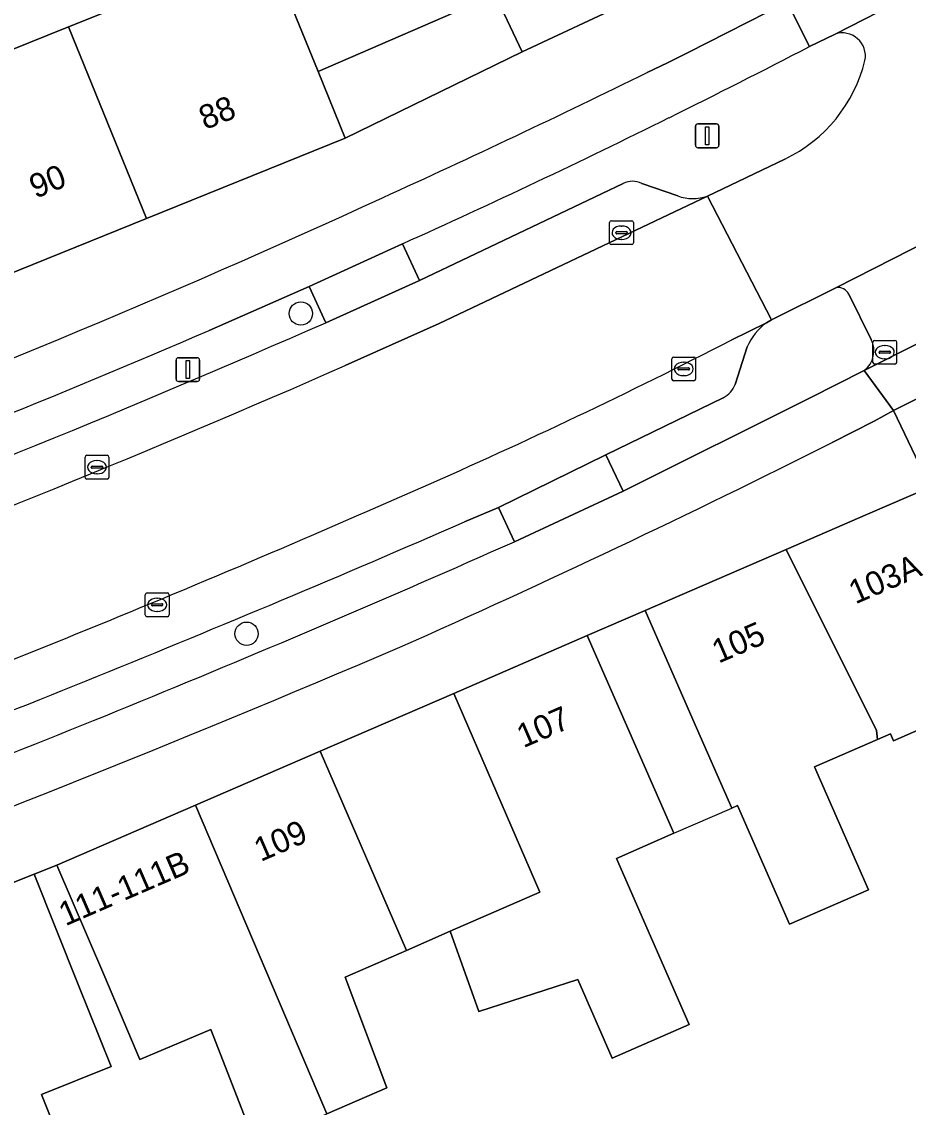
# Model space of a CAD drawing. Extents: x 158086 to 159499, y 382904 to 383981.
# Drawn here: x 158823.32 to 158860.57, y 383148.76 to 383194.39 of the extents above; entities that cross this region are included whole.
import ezdxf

# ---------------------------------------------------------------- set-up
doc = ezdxf.new("R2010")
doc.units = 0
for name, color, linetype in [('IMGEO_Berm_open', 7, 'Continuous'), ('IMGEO_Boom', 7, 'Continuous'), ('IMGEO_Erf', 7, 'Continuous'), ('IMGEO_Fietspad_gesloten', 7, 'Continuous'), ('IMGEO_Fietspad_open', 7, 'Continuous'), ('IMGEO_Kolk', 7, 'Continuous'), ('IMGEO_Lichtmast', 7, 'Continuous'), ('IMGEO_Muur', 7, 'Continuous'), ('IMGEO_Pand', 7, 'Continuous'), ('IMGEO_Pand_nummerreeks', 7, 'Continuous'), ('IMGEO_Pand_overbouw', 7, 'Continuous'), ('IMGEO_Parkeervlak_open', 7, 'Continuous'), ('IMGEO_Rijbaan_lokaal_gesloten', 7, 'Continuous'), ('IMGEO_Rijbaan_lokaal_open', 7, 'Continuous'), ('IMGEO_Voetpad_open', 7, 'Continuous')]:
    doc.layers.add(name, color=color, linetype=linetype)

msp = doc.modelspace()

# ---------------------------------------------------------------- linework, layer by layer
at = {"layer": 'IMGEO_Berm_open'}
for points in [[(158857.499, 383193.865), (158856.421, 383193.345)], [(158852.132, 383187.055), (158855.391, 383188.614)], [(158839.326, 383185.052), (158840.034, 383183.506), (158848.6, 383187.585)], [(158849.376, 383187.584), (158850.885, 383187.063)], [(158836.094, 383181.736), (158835.404, 383183.261), (158831.196, 383181.409)], [(158857.535, 383183.208), (158854.827, 383181.857), (158854.611, 383181.733)], [(158859.017, 383181.036), (158858.078, 383182.929)], [(158853.806, 383180.716), (158853.301, 383179.136)], [(158852.801, 383178.582), (158847.872, 383176.182), (158848.592, 383174.652), (158856.446, 383178.582), (158858.726, 383179.723)], [(158844.027, 383172.532), (158843.354, 383173.967), (158841.925, 383173.366)]]:
    msp.add_lwpolyline(points, dxfattribs=at)
for centre, radius, start, end in [((158857.805, 383192.946), 0.969, 348.7617, 108.4031), ((158697.81, 383498.444), 343.865, 296.36724, 297.46848), ((158852.685, 383194.249), 6.251, 295.6543, 346.1944), ((158698.069, 383498.04), 343.387, 294.29044, 296.35837), ((158848.987, 383186.826), 0.852, 62.8286, 117.0237), ((158851.52, 383188.876), 1.921, 250.6931, 288.5718), ((158857.625, 383182.714), 0.502, 25.3352, 100.2755), ((158636.98, 383635.164), 495.221, 290.65054, 293.70774), ((158680.752, 383529.5), 379.211, 290.2208, 293.37386), ((158856.079, 383179.744), 2.472, 126.4268, 156.8469), ((158858.057, 383180.56), 1.072, 308.6491, 26.358), ((158852.263, 383179.57), 1.125, 298.5567, 337.309), ((158589.725, 383751.197), 630.471, 290.539505, 293.579302), ((158605.706, 383708.872), 586.905, 290.623264, 293.957785)]:
    msp.add_arc(centre, radius, start, end, dxfattribs=at)
at = {"layer": 'IMGEO_Boom'}
for centre in [(158835.051, 383182.122), (158832.77, 383168.665)]:
    msp.add_circle(centre, 0.489, dxfattribs=at)
at = {"layer": 'IMGEO_Erf'}
for points in [[(158794.963, 383182.268), (158796.217, 383178.803), (158797.918, 383174.101), (158798.863, 383174.454), (158797.231, 383179.181), (158796.021, 383182.684), (158801.433, 383184.769), (158806.939, 383186.891), (158812.679, 383189.102), (158814.019, 383185.624), (158815.817, 383180.958), (158816.761, 383181.327), (158814.891, 383185.965), (158813.499, 383189.416), (158819.341, 383191.772), (158825.291, 383194.172), (158829.042, 383195.685)], [(158865.536, 383166.613), (158859.956, 383164.168), (158859.827, 383164.462), (158859.275, 383164.22), (158856.636, 383163.064), (158858.897, 383157.902), (158855.583, 383156.451), (158853.395, 383161.445), (158853.154, 383161.339), (158851.523, 383165.062), (158849.517, 383169.641), (158847.086, 383168.587), (158850.727, 383160.276), (158848.317, 383159.22), (158851.374, 383152.242), (158848.134, 383150.823), (158846.685, 383154.13), (158842.523, 383152.792), (158841.331, 383156.16), (158839.488, 383155.353), (158836.913, 383154.225), (158838.659, 383149.584), (158836.144, 383148.482)], [(158833.154, 383147.172), (158831.27, 383152.029), (158828.285, 383150.768), (158826.768, 383154.338), (158824.804, 383158.935), (158823.85, 383158.562), (158825.7, 383153.918), (158827.074, 383150.47), (158824.149, 383149.305), (158826.052, 383144.527)]]:
    msp.add_lwpolyline(points, dxfattribs=at)
msp.add_lwpolyline([(158844.348, 383193.122), (158843.216, 383195.534), (158835.777, 383192.295), (158836.907, 383189.493)], close=True, dxfattribs=at)
at = {"layer": 'IMGEO_Fietspad_gesloten'}
for points in [[(158856.421, 383193.345), (158855.487, 383195.201), (158851.298, 383193.077), (158850.453, 383192.661), (158849.608, 383192.246)], [(158831.196, 383181.409), (158835.404, 383183.261), (158839.326, 383185.052)], [(158857.375, 383176.704), (158859.134, 383177.597), (158859.959, 383178.045), (158858.726, 383179.723), (158856.446, 383178.582), (158848.592, 383174.652), (158844.027, 383172.532)]]:
    msp.add_lwpolyline(points, dxfattribs=at)
msp.add_lwpolyline([(158868.202, 383182.167), (158867.264, 383184.027), (158858.726, 383179.723), (158859.959, 383178.045)], close=True, dxfattribs=at)
for centre, radius, start, end in [((158697.81, 383498.444), 343.865, 296.36724, 297.46848), ((158649.654, 383600.656), 454.731, 294.53597, 296.08592), ((158698.069, 383498.04), 343.387, 294.29044, 296.35837), ((158667.794, 383559.163), 409.453, 290.48758, 294.63801), ((158680.752, 383529.5), 379.211, 290.2208, 293.37386), ((158673.769, 383540.669), 407.654, 293.94378, 296.76918), ((158605.706, 383708.872), 586.905, 290.623264, 293.957785), ((158601.103, 383724.492), 605.204, 290.267786, 293.168326)]:
    msp.add_arc(centre, radius, start, end, dxfattribs=at)
at = {"layer": 'IMGEO_Fietspad_open'}
msp.add_lwpolyline([(158855.885, 383195.438), (158855.487, 383195.201), (158856.421, 383193.345), (158857.499, 383193.865), (158870.261, 383200.407), (158871.669, 383201.144), (158870.716, 383203.064), (158869.8, 383202.574)], close=True, dxfattribs=at)
at = {"layer": 'IMGEO_Kolk'}
for p, q in [((158848.101, 383186.019), (158848.953, 383186.019)), ((158848.026, 383185.093), (158848.026, 383185.945)), ((158848.285, 383185.513), (158848.285, 383185.525)), ((158848.328, 383185.562), (158848.726, 383185.562)), ((158848.514, 383185.799), (158848.539, 383185.799)), ((158848.769, 383185.525), (158848.769, 383185.513)), ((158849.027, 383185.945), (158849.027, 383185.093)), ((158848.723, 383185.476), (158848.325, 383185.476)), ((158848.537, 383185.239), (158848.512, 383185.239)), ((158848.953, 383185.019), (158848.101, 383185.019)), ((158859.16, 383180.994), (158860.012, 383180.994)), ((158859.085, 383180.068), (158859.085, 383180.92)), ((158859.344, 383180.488), (158859.344, 383180.5)), ((158859.387, 383180.537), (158859.785, 383180.537)), ((158859.573, 383180.774), (158859.598, 383180.774)), ((158859.828, 383180.5), (158859.828, 383180.488)), ((158860.086, 383180.92), (158860.086, 383180.068)), ((158850.638, 383179.366), (158850.638, 383180.218)), ((158850.713, 383180.292), (158851.565, 383180.292)), ((158851.126, 383180.072), (158851.151, 383180.072)), ((158851.639, 383180.218), (158851.639, 383179.366)), ((158859.782, 383180.451), (158859.384, 383180.451)), ((158859.596, 383180.214), (158859.571, 383180.214)), ((158850.897, 383179.786), (158850.897, 383179.798)), ((158851.335, 383179.749), (158850.937, 383179.749)), ((158850.94, 383179.835), (158851.338, 383179.835)), ((158851.381, 383179.798), (158851.381, 383179.786)), ((158860.012, 383179.994), (158859.16, 383179.994)), ((158851.565, 383179.292), (158850.713, 383179.292)), ((158851.149, 383179.512), (158851.124, 383179.512)), ((158825.985, 383175.236), (158825.985, 383176.088)), ((158826.06, 383176.162), (158826.912, 383176.162)), ((158826.473, 383175.942), (158826.498, 383175.942)), ((158826.986, 383176.088), (158826.986, 383175.236)), ((158826.244, 383175.656), (158826.244, 383175.668)), ((158826.682, 383175.619), (158826.284, 383175.619)), ((158826.287, 383175.705), (158826.685, 383175.705)), ((158826.728, 383175.668), (158826.728, 383175.656)), ((158826.912, 383175.162), (158826.06, 383175.162)), ((158826.496, 383175.382), (158826.471, 383175.382)), ((158828.514, 383169.453), (158828.514, 383170.305)), ((158828.589, 383170.379), (158829.441, 383170.379)), ((158829.002, 383170.159), (158829.027, 383170.159)), ((158829.515, 383170.305), (158829.515, 383169.453)), ((158828.773, 383169.873), (158828.773, 383169.885)), ((158829.211, 383169.836), (158828.813, 383169.836)), ((158828.816, 383169.922), (158829.214, 383169.922)), ((158829.025, 383169.599), (158829, 383169.599)), ((158829.257, 383169.885), (158829.257, 383169.873)), ((158829.441, 383169.379), (158828.589, 383169.379))]:
    msp.add_line(p, q, dxfattribs=at)
for points in [[(158848.101, 383186.019), (158848.953, 383186.019)], [(158848.026, 383185.093), (158848.026, 383185.945)], [(158849.027, 383185.945), (158849.027, 383185.093)], [(158848.953, 383185.019), (158848.101, 383185.019)], [(158859.16, 383180.994), (158860.012, 383180.994)], [(158859.085, 383180.068), (158859.085, 383180.92)], [(158860.086, 383180.92), (158860.086, 383180.068)], [(158850.638, 383179.366), (158850.638, 383180.218)], [(158850.713, 383180.292), (158851.565, 383180.292)], [(158851.639, 383180.218), (158851.639, 383179.366)], [(158860.012, 383179.994), (158859.16, 383179.994)], [(158851.565, 383179.292), (158850.713, 383179.292)], [(158825.985, 383175.236), (158825.985, 383176.088)], [(158826.06, 383176.162), (158826.912, 383176.162)], [(158826.986, 383176.088), (158826.986, 383175.236)], [(158826.912, 383175.162), (158826.06, 383175.162)], [(158828.514, 383169.453), (158828.514, 383170.305)], [(158828.589, 383170.379), (158829.441, 383170.379)], [(158829.515, 383170.305), (158829.515, 383169.453)], [(158829.441, 383169.379), (158828.589, 383169.379)]]:
    msp.add_lwpolyline(points, dxfattribs=at)
for centre, radius, start, end in [((158848.103, 383185.943), 0.0765, 91.552, 178.448), ((158848.103, 383185.943), 0.0765, 91.552, 178.448), ((158848.951, 383185.943), 0.0765, 1.552, 88.448), ((158848.951, 383185.943), 0.0765, 1.552, 88.448), ((158848.325, 383185.522), 0.0403, 85.8775, 175.7526), ((158848.322, 383185.512), 0.0366, 178.938, 274.7102), ((158848.726, 383185.519), 0.043, 264.8664, 352.4533), ((158848.73, 383185.524), 0.0386, 1.7309, 96.639), ((158848.103, 383185.095), 0.0765, 181.552, 268.448), ((158848.103, 383185.095), 0.0765, 181.552, 268.448), ((158848.951, 383185.095), 0.0765, 271.552, 358.448), ((158848.951, 383185.095), 0.0765, 271.552, 358.448), ((158859.162, 383180.918), 0.0765, 91.552, 178.448), ((158859.162, 383180.918), 0.0765, 91.552, 178.448), ((158860.01, 383180.918), 0.0765, 1.552, 88.448), ((158860.01, 383180.918), 0.0765, 1.552, 88.448), ((158859.384, 383180.497), 0.0403, 85.8775, 175.7526), ((158859.381, 383180.487), 0.0366, 178.938, 274.7102), ((158859.785, 383180.494), 0.043, 264.8664, 352.4533), ((158859.789, 383180.499), 0.0386, 1.7309, 96.639), ((158850.715, 383180.216), 0.0765, 91.552, 178.448), ((158850.715, 383180.216), 0.0765, 91.552, 178.448), ((158851.563, 383180.216), 0.0765, 1.552, 88.448), ((158851.563, 383180.216), 0.0765, 1.552, 88.448), ((158859.162, 383180.07), 0.0765, 181.552, 268.448), ((158859.162, 383180.07), 0.0765, 181.552, 268.448), ((158860.01, 383180.07), 0.0765, 271.552, 358.448), ((158860.01, 383180.07), 0.0765, 271.552, 358.448), ((158850.937, 383179.795), 0.0403, 85.8775, 175.7526), ((158850.934, 383179.785), 0.0366, 178.938, 274.7102), ((158851.338, 383179.792), 0.043, 264.8664, 352.4533), ((158851.342, 383179.797), 0.0386, 1.7309, 96.639), ((158850.715, 383179.368), 0.0765, 181.552, 268.448), ((158850.715, 383179.368), 0.0765, 181.552, 268.448), ((158851.563, 383179.368), 0.0765, 271.552, 358.448), ((158851.563, 383179.368), 0.0765, 271.552, 358.448), ((158826.062, 383176.086), 0.0765, 91.552, 178.448), ((158826.062, 383176.086), 0.0765, 91.552, 178.448), ((158826.91, 383176.086), 0.0765, 1.552, 88.448), ((158826.91, 383176.086), 0.0765, 1.552, 88.448), ((158826.284, 383175.665), 0.0403, 85.8775, 175.7526), ((158826.281, 383175.655), 0.0366, 178.938, 274.7102), ((158826.685, 383175.662), 0.043, 264.8664, 352.4533), ((158826.689, 383175.667), 0.0386, 1.7309, 96.639), ((158826.062, 383175.238), 0.0765, 181.552, 268.448), ((158826.062, 383175.238), 0.0765, 181.552, 268.448), ((158826.91, 383175.238), 0.0765, 271.552, 358.448), ((158826.91, 383175.238), 0.0765, 271.552, 358.448), ((158828.591, 383170.303), 0.0765, 91.552, 178.448), ((158828.591, 383170.303), 0.0765, 91.552, 178.448), ((158829.439, 383170.303), 0.0765, 1.552, 88.448), ((158829.439, 383170.303), 0.0765, 1.552, 88.448), ((158828.813, 383169.882), 0.0403, 85.8775, 175.7526), ((158828.81, 383169.872), 0.0366, 178.938, 274.7102), ((158829.214, 383169.879), 0.043, 264.8664, 352.4533), ((158829.218, 383169.884), 0.0386, 1.7309, 96.639), ((158828.591, 383169.455), 0.0765, 181.552, 268.448), ((158828.591, 383169.455), 0.0765, 181.552, 268.448), ((158829.439, 383169.455), 0.0765, 271.552, 358.448), ((158829.439, 383169.455), 0.0765, 271.552, 358.448)]:
    msp.add_arc(centre, radius, start, end, dxfattribs=at)
for centre, major_axis, ratio, start_param, end_param in [((158848.513, 383185.519), (-0.387, 0.002), 0.722429, 4.712389, 7.853982), ((158848.538, 383185.519), (-0.39, 0.002), 0.717154, 1.570796, 4.712389), ((158859.572, 383180.494), (-0.387, 0.002), 0.722429, 4.712389, 7.853982), ((158859.597, 383180.494), (-0.39, 0.002), 0.717154, 1.570796, 4.712389), ((158851.125, 383179.792), (-0.387, 0.002), 0.722429, 4.712389, 7.853982), ((158851.15, 383179.792), (-0.39, 0.002), 0.717154, 1.570796, 4.712389), ((158826.472, 383175.662), (-0.387, 0.002), 0.722429, 4.712389, 7.853982), ((158826.497, 383175.662), (-0.39, 0.002), 0.717154, 1.570796, 4.712389), ((158829.001, 383169.879), (-0.387, 0.002), 0.722429, 4.712389, 7.853982), ((158829.026, 383169.879), (-0.39, 0.002), 0.717154, 1.570796, 4.712389)]:
    msp.add_ellipse(centre, major_axis=major_axis, ratio=ratio, start_param=start_param, end_param=end_param, dxfattribs=at)
at = {"layer": 'IMGEO_Lichtmast'}
for p, q in [((158851.729, 383190.091), (158852.519, 383190.091)), ((158852.519, 383190.091), (158851.729, 383190.091)), ((158851.629, 383189.191), (158851.629, 383189.991)), ((158851.629, 383189.991), (158851.629, 383189.191)), ((158852.619, 383189.991), (158852.619, 383189.191)), ((158852.619, 383189.191), (158852.619, 383189.991)), ((158852.519, 383189.091), (158851.729, 383189.091)), ((158851.729, 383189.091), (158852.519, 383189.091)), ((158829.807, 383179.366), (158829.807, 383180.166)), ((158829.807, 383180.166), (158829.807, 383179.366)), ((158829.907, 383180.266), (158830.697, 383180.266)), ((158830.697, 383180.266), (158829.907, 383180.266)), ((158830.797, 383180.166), (158830.797, 383179.366)), ((158830.797, 383179.366), (158830.797, 383180.166)), ((158830.697, 383179.266), (158829.907, 383179.266)), ((158829.907, 383179.266), (158830.697, 383179.266))]:
    msp.add_line(p, q, dxfattribs=at)
for points in [[(158852.049, 383189.966), (158852.199, 383189.966), (158852.199, 383189.216), (158852.049, 383189.216), (158852.049, 383189.966)], [(158830.227, 383180.141), (158830.377, 383180.141), (158830.377, 383179.391), (158830.227, 383179.391), (158830.227, 383180.141)]]:
    msp.add_lwpolyline(points, dxfattribs=at)
for centre, start, end in [((158851.729, 383189.991), 90, 180), ((158851.729, 383189.991), 90, 180), ((158852.519, 383189.991), 0, 90), ((158852.519, 383189.991), 360, 90), ((158851.729, 383189.191), 180, 270), ((158851.729, 383189.191), 180, 270), ((158852.519, 383189.191), 270, 0), ((158852.519, 383189.191), 270, 0), ((158829.907, 383180.166), 90, 180), ((158829.907, 383180.166), 90, 180), ((158830.697, 383180.166), 0, 90), ((158830.697, 383180.166), 360, 90), ((158829.907, 383179.366), 180, 270), ((158829.907, 383179.366), 180, 270), ((158830.697, 383179.366), 270, 0), ((158830.697, 383179.366), 270, 0)]:
    msp.add_arc(centre, 0.1, start, end, dxfattribs=at)
at = {"layer": 'IMGEO_Muur'}
msp.add_lwpolyline([(158836.907, 383189.493), (158844.348, 383193.122)], dxfattribs=at)
at = {"layer": 'IMGEO_Pand'}
for points in [[(158848.995, 383202.716), (158842.663, 383199.497), (158842.559, 383199.8), (158838.264, 383198.339), (158838.401, 383197.703), (158834.99, 383196.847), (158834.057, 383196.53), (158835.777, 383192.295), (158843.216, 383195.534), (158844.348, 383193.122), (158851.841, 383196.636)], [(158834.057, 383196.53), (158833.922, 383196.862), (158834.396, 383197.023), (158833.165, 383200.064), (158831.651, 383199.454), (158829.57, 383198.615), (158828.1, 383198.022), (158829.042, 383195.685), (158825.291, 383194.172), (158828.561, 383186.11), (158836.907, 383189.493), (158835.777, 383192.295)], [(158828.561, 383186.11), (158825.291, 383194.172), (158819.341, 383191.772), (158822.615, 383183.7)], [(158855.445, 383172.209), (158859.237, 383164.591), (158859.275, 383164.22), (158859.827, 383164.462), (158859.956, 383164.168), (158865.536, 383166.613), (158865.342, 383167.053), (158865.464, 383167.106), (158863.993, 383170.463), (158861.987, 383175.042), (158861.498, 383174.83), (158858.865, 383173.69)], [(158855.445, 383172.209), (158849.517, 383169.641), (158851.523, 383165.062), (158853.154, 383161.339), (158853.395, 383161.445), (158855.583, 383156.451), (158858.897, 383157.902), (158856.636, 383163.064), (158859.275, 383164.22), (158859.237, 383164.591)], [(158847.086, 383168.587), (158841.474, 383166.156), (158845.091, 383157.807), (158841.331, 383156.16), (158842.523, 383152.792), (158846.685, 383154.13), (158848.134, 383150.823), (158851.374, 383152.242), (158848.317, 383159.22), (158850.727, 383160.276)], [(158841.474, 383166.156), (158835.861, 383163.725), (158839.488, 383155.353), (158841.331, 383156.16), (158845.091, 383157.807)], [(158835.861, 383163.725), (158830.622, 383161.455), (158836.016, 383148.784), (158836.144, 383148.482), (158838.659, 383149.584), (158836.913, 383154.225), (158839.488, 383155.353)], [(158830.622, 383161.455), (158824.804, 383158.935), (158826.768, 383154.338), (158828.285, 383150.768), (158831.27, 383152.029), (158833.154, 383147.172), (158835.336, 383148.128), (158836.144, 383148.482), (158836.016, 383148.784)], [(158817.959, 383156.215), (158822.827, 383143.41), (158822.511, 383143.284), (158822.57, 383143.14), (158826.052, 383144.527), (158824.149, 383149.305), (158827.074, 383150.47), (158825.7, 383153.918), (158823.85, 383158.562)]]:
    msp.add_lwpolyline(points, close=True, dxfattribs=at)
at = {"layer": 'IMGEO_Pand_overbouw'}
msp.add_lwpolyline([(158851.523, 383165.062), (158849.517, 383169.641), (158847.086, 383168.587), (158850.727, 383160.276), (158853.154, 383161.339)], close=True, dxfattribs=at)
at = {"layer": 'IMGEO_Parkeervlak_open'}
for points in [[(158848.6, 383187.585), (158840.034, 383183.506), (158836.094, 383181.736)], [(158850.885, 383187.063), (158849.376, 383187.584)], [(158836.906, 383179.93), (158840.865, 383181.709), (158852.132, 383187.055)], [(158854.611, 383181.733), (158853.131, 383181.002)], [(158853.301, 383179.136), (158853.806, 383180.716)], [(158841.925, 383173.366), (158843.354, 383173.967), (158847.872, 383176.182), (158852.801, 383178.582)]]:
    msp.add_lwpolyline(points, dxfattribs=at)
for centre, radius, start, end in [((158848.987, 383186.826), 0.852, 62.8286, 117.0237), ((158851.52, 383188.876), 1.921, 250.6931, 288.5718), ((158636.98, 383635.164), 495.221, 290.65054, 293.70774), ((158856.079, 383179.744), 2.472, 126.4268, 156.8469), ((158744.682, 383392.065), 237.295, 293.70899, 297.19518), ((158636.278, 383636.867), 499.042, 290.65709, 293.70493), ((158852.263, 383179.57), 1.125, 298.5567, 337.309), ((158619.364, 383674.961), 546.705, 290.51582, 293.81287), ((158589.725, 383751.197), 630.471, 290.539505, 293.579302)]:
    msp.add_arc(centre, radius, start, end, dxfattribs=at)
at = {"layer": 'IMGEO_Rijbaan_lokaal_gesloten'}
msp.add_lwpolyline([(158853.131, 383181.002), (158854.611, 383181.733), (158854.827, 383181.857), (158852.132, 383187.055), (158840.865, 383181.709), (158836.906, 383179.93)], dxfattribs=at)
for centre, radius, start, end in [((158744.682, 383392.065), 237.295, 293.70899, 297.19518), ((158636.278, 383636.867), 499.042, 290.65709, 293.70493), ((158619.364, 383674.961), 546.705, 290.51582, 293.81287)]:
    msp.add_arc(centre, radius, start, end, dxfattribs=at)
at = {"layer": 'IMGEO_Rijbaan_lokaal_open'}
for points in [[(158870.261, 383200.407), (158857.499, 383193.865)], [(158855.391, 383188.614), (158852.132, 383187.055), (158854.827, 383181.857), (158857.535, 383183.208), (158867.85, 383188.448), (158871.951, 383190.514), (158873.446, 383191.309), (158878.508, 383193.847), (158875.748, 383199.167), (158873.972, 383198.275)], [(158869.478, 383185.143), (158867.85, 383188.448), (158857.535, 383183.208)], [(158858.726, 383179.723), (158867.264, 383184.027), (158869.478, 383185.143)], [(158858.078, 383182.929), (158859.017, 383181.036)]]:
    msp.add_lwpolyline(points, dxfattribs=at)
for centre, radius, start, end in [((158857.805, 383192.946), 0.969, 348.7617, 108.4031), ((158852.685, 383194.249), 6.251, 295.6543, 346.1944), ((158857.625, 383182.714), 0.502, 25.3352, 100.2755), ((158858.057, 383180.56), 1.072, 308.6491, 26.358)]:
    msp.add_arc(centre, radius, start, end, dxfattribs=at)
at = {"layer": 'IMGEO_Voetpad_open'}
for points in [[(158857.006, 383199.379), (158856.736, 383199.923), (158851.841, 383196.636), (158844.348, 383193.122), (158836.907, 383189.493), (158828.561, 383186.11), (158822.615, 383183.7), (158816.761, 383181.327), (158815.817, 383180.958), (158810.113, 383178.77), (158804.567, 383176.642), (158798.863, 383174.454), (158797.918, 383174.101), (158792.049, 383171.977)], [(158849.608, 383192.246), (158850.453, 383192.661), (158851.298, 383193.077), (158855.487, 383195.201), (158855.885, 383195.438)], [(158835.861, 383163.725), (158841.474, 383166.156), (158847.086, 383168.587), (158849.517, 383169.641), (158855.445, 383172.209), (158858.865, 383173.69), (158861.498, 383174.83), (158859.959, 383178.045), (158859.134, 383177.597), (158857.375, 383176.704)], [(158810.751, 383156.76), (158798.561, 383152.298), (158799.621, 383149.399), (158799.736, 383149.44), (158805.359, 383151.455), (158811.247, 383153.565), (158812.159, 383153.905), (158817.959, 383156.215), (158823.85, 383158.562), (158824.804, 383158.935), (158830.622, 383161.455), (158835.861, 383163.725)]]:
    msp.add_lwpolyline(points, dxfattribs=at)
for points in [[(158839.326, 383185.052), (158835.404, 383183.261), (158836.094, 383181.736), (158840.034, 383183.506)], [(158861.987, 383175.042), (158862.093, 383175.099), (158868.978, 383178.782), (158869.739, 383179.189), (158868.202, 383182.167), (158859.959, 383178.045), (158861.498, 383174.83)], [(158847.872, 383176.182), (158843.354, 383173.967), (158844.027, 383172.532), (158848.592, 383174.652)]]:
    msp.add_lwpolyline(points, close=True, dxfattribs=at)
for centre, radius, start, end in [((158649.654, 383600.656), 454.731, 294.53597, 296.08592), ((158667.794, 383559.163), 409.453, 290.48758, 294.63801), ((158673.769, 383540.669), 407.654, 293.94378, 296.76918), ((158601.103, 383724.492), 605.204, 290.267786, 293.168326)]:
    msp.add_arc(centre, radius, start, end, dxfattribs=at)

# ---------------------------------------------------------------- texts
at = {"layer": 'IMGEO_Pand_nummerreeks'}
for s, rotation, p in [('88', 22.0646, (158831.026, 383189.828)), ('90', 22.0646, (158823.902, 383186.941)), ('103A', 23.4149, (158858.351, 383169.893)), ('105', 23.4222, (158852.603, 383167.403)), ('107', 23.4225, (158844.402, 383163.849)), ('109', 23.4282, (158833.364, 383159.068)), ('111-111B', 23.4168, (158825.158, 383156.364))]:
    msp.add_text(s, height=1, rotation=rotation, dxfattribs=at).set_placement(p)

doc.saveas('drawing.dxf')
